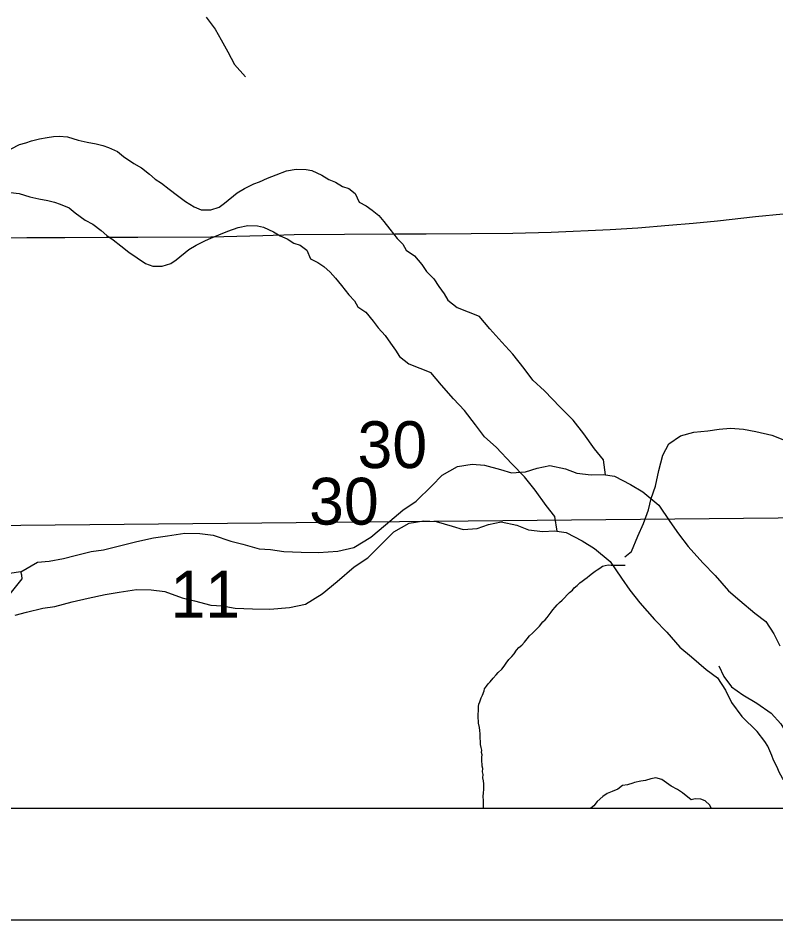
# Model space of a CAD drawing. Extents: x -21.1 to 50.3, y -4.9 to 22.1.
# Drawn here: x 2.901 to 3.578, y 14 to 14.806 of the extents above; entities that cross this region are included whole.
import ezdxf

# ---------------------------------------------------------------- set-up
doc = ezdxf.new("R2010")
doc.units = 0
for name, color, linetype in [('GM_X_Corporation', 7, 'Continuous'), ('GM_X_County', 7, 'Continuous'), ('GM_X_Minor_Lake', 7, 'Continuous'), ('GM_X_Minor_River', 7, 'Continuous'), ('GM_X_Rail_Line_Text', 7, 'Continuous'), ('GM_X_Section_Text', 7, 'Continuous'), ('GM_X_Township_Road', 7, 'Continuous'), ('SH_Cut_Line', 7, 'Continuous'), ('SH_Data', 7, 'Continuous')]:
    doc.layers.add(name, color=color, linetype=linetype)

msp = doc.modelspace()

# ---------------------------------------------------------------- linework, layer by layer
at = {"layer": 'GM_X_Corporation'}
msp.add_lwpolyline([(2.87676, 14.1), (3.89141, 14.1), (3.888, 14.36212), (2.8725, 14.35222)], close=True, dxfattribs=at)
at = {"layer": 'GM_X_County'}
msp.add_lwpolyline([(8.9, 14.74638), (8.9, 20.9), (2.1, 20.9), (2.1, 14.1), (8.89319, 14.1)], dxfattribs=at)
at = {"layer": 'GM_X_Minor_Lake'}
for points in [[(2.90362, 14.31125), (2.89341, 14.30966), (2.88473, 14.30694), (2.87908, 14.30348), (2.87118, 14.29811), (2.87162, 14.289), (2.88111, 14.28376), (2.89167, 14.28839), (2.9048, 14.3048), (2.90439, 14.30822)], [(2.90439, 14.30822), (2.90362, 14.31125)]]:
    msp.add_lwpolyline(points, dxfattribs=at)
at = {"layer": 'GM_X_Minor_River'}
for points in [[(3.069, 14.80671), (3.07728, 14.79603), (3.08253, 14.78652), (3.08853, 14.77586), (3.09453, 14.76444), (3.10432, 14.75337)], [(2.89476, 14.68914), (2.90233, 14.693), (2.90802, 14.69457), (2.91295, 14.69613), (2.92016, 14.69809), (2.92699, 14.69929), (2.93269, 14.70009), (2.93763, 14.70051), (2.94524, 14.69981), (2.95477, 14.69685), (2.96277, 14.69502), (2.97077, 14.69356), (2.97686, 14.69209), (2.98182, 14.69023), (2.98983, 14.68687), (2.9952, 14.68235), (3.00438, 14.67596), (3.01125, 14.67221), (3.01852, 14.66657), (3.02351, 14.66205), (3.02924, 14.65829), (3.03613, 14.65302), (3.0434, 14.64738), (3.05067, 14.64212), (3.05832, 14.63723), (3.0648, 14.63463), (3.07317, 14.63469), (3.08075, 14.63704), (3.08566, 14.6405), (3.09699, 14.64972), (3.10342, 14.65357), (3.11175, 14.65782), (3.11668, 14.65976), (3.12388, 14.66287), (3.13183, 14.66597), (3.14093, 14.66947), (3.14966, 14.67106), (3.15841, 14.67075), (3.16374, 14.66965), (3.17252, 14.66554), (3.17864, 14.66179), (3.18474, 14.65918), (3.19086, 14.65542), (3.19658, 14.65357), (3.20232, 14.64905), (3.20581, 14.64148), (3.2123, 14.63811), (3.21765, 14.63435), (3.2234, 14.62945), (3.22801, 14.62417), (3.23339, 14.61737), (3.23992, 14.60905), (3.24491, 14.60377), (3.24799, 14.59847), (3.25526, 14.59359), (3.26179, 14.58566), (3.26602, 14.57961), (3.27254, 14.57282), (3.27717, 14.56601), (3.28178, 14.55958), (3.28525, 14.55391), (3.29364, 14.54744)], [(2.89434, 14.65), (2.90195, 14.6493), (2.91148, 14.64633), (2.91948, 14.6445), (2.92748, 14.64304), (2.93357, 14.64157), (2.93853, 14.63971), (2.94655, 14.63635), (2.95191, 14.63183), (2.96109, 14.62544), (2.96796, 14.6217), (2.97524, 14.61605), (2.98022, 14.61153), (2.98595, 14.60778), (2.99284, 14.60251), (3.00011, 14.59686), (3.00738, 14.5916), (3.01503, 14.58672), (3.02151, 14.58411), (3.02988, 14.58418), (3.03746, 14.58652), (3.04238, 14.58998), (3.0537, 14.5992), (3.06013, 14.60306), (3.06846, 14.60731), (3.07339, 14.60925), (3.08059, 14.61235), (3.08855, 14.61546), (3.09764, 14.61895), (3.10637, 14.62054), (3.11512, 14.62024), (3.12045, 14.61914), (3.12924, 14.61503), (3.13535, 14.61127), (3.14145, 14.60866), (3.14757, 14.60491), (3.15329, 14.60305), (3.15903, 14.59854), (3.16252, 14.59096), (3.16901, 14.58759), (3.17436, 14.58383), (3.18011, 14.57894), (3.18472, 14.57365), (3.1901, 14.56685), (3.19663, 14.55854), (3.20162, 14.55326), (3.2047, 14.54796), (3.21197, 14.54307), (3.2185, 14.53514), (3.22274, 14.52909), (3.22926, 14.5223), (3.23388, 14.5155), (3.23849, 14.50907), (3.24196, 14.50339), (3.25035, 14.49693)], [(3.29364, 14.54744), (3.31319, 14.5397)], [(3.42603, 14.39787), (3.42421, 14.41108), (3.4162, 14.42088), (3.40664, 14.43448), (3.3971, 14.44656), (3.38566, 14.45824), (3.37156, 14.47294), (3.36128, 14.48235), (3.35326, 14.49292), (3.34333, 14.50576), (3.33341, 14.51631), (3.32274, 14.52838), (3.31319, 14.5397)], [(3.25035, 14.49693), (3.26991, 14.48918)], [(3.38274, 14.34736), (3.38092, 14.36056), (3.37291, 14.37037), (3.36335, 14.38397), (3.35381, 14.39604), (3.34237, 14.40772), (3.32827, 14.42242), (3.31799, 14.43184), (3.30997, 14.44241), (3.30004, 14.45524), (3.29013, 14.4658), (3.27945, 14.47786), (3.26991, 14.48918)], [(3.44339, 14.32461), (3.4494, 14.32914), (3.45493, 14.34311), (3.46004, 14.35443), (3.46441, 14.36652), (3.46684, 14.37674), (3.47081, 14.38769), (3.47369, 14.4017), (3.47732, 14.41533), (3.48279, 14.4255), (3.49316, 14.43256), (3.50498, 14.4358), (3.51753, 14.43713), (3.52781, 14.43849), (3.5377, 14.43948), (3.54946, 14.43854), (3.56044, 14.43648), (3.57483, 14.43322), (3.58464, 14.42927)], [(2.90362, 14.31125), (2.91831, 14.31971), (2.9289, 14.32054), (2.94174, 14.32291), (2.95193, 14.32564), (2.96629, 14.32917), (2.97725, 14.33077), (2.99273, 14.33467), (3.00708, 14.3382), (3.02219, 14.34134), (3.03466, 14.34333), (3.05015, 14.34572), (3.0634, 14.34544), (3.07551, 14.34401), (3.09106, 14.33843), (3.10205, 14.33585), (3.11646, 14.33178), (3.12668, 14.33109), (3.13842, 14.32928), (3.15393, 14.32864), (3.16945, 14.32837), (3.18684, 14.32963), (3.20119, 14.33278), (3.21626, 14.342), (3.22942, 14.3531), (3.24484, 14.36612), (3.25689, 14.37418), (3.27078, 14.38794), (3.28017, 14.3975), (3.29374, 14.40519), (3.30696, 14.40718), (3.31794, 14.4065), (3.33235, 14.40243), (3.3422, 14.39947), (3.35468, 14.40032), (3.36487, 14.40381), (3.3762, 14.40617), (3.39022, 14.40324), (3.40047, 14.39913), (3.41334, 14.39771), (3.42393, 14.39817), (3.43415, 14.39672), (3.44858, 14.38924), (3.4596, 14.38249), (3.47368, 14.37082), (3.48363, 14.35609), (3.49127, 14.34514), (3.50005, 14.33382), (3.51302, 14.31911), (3.52408, 14.3078), (3.5359, 14.29423), (3.54618, 14.28557), (3.5595, 14.27428), (3.56939, 14.26676), (3.57666, 14.25581), (3.58204, 14.24484)], [(2.89845, 14.2724), (2.90865, 14.27513), (2.923, 14.27865), (2.93396, 14.28025), (2.94944, 14.28416), (2.96379, 14.28768), (2.9789, 14.29082), (2.99137, 14.29281), (3.00686, 14.2952), (3.02011, 14.29492), (3.03222, 14.29349), (3.04777, 14.28791), (3.05876, 14.28533), (3.07317, 14.28126), (3.08339, 14.28058), (3.09513, 14.27877), (3.11064, 14.27812), (3.12616, 14.27786), (3.14355, 14.27912), (3.1579, 14.28226), (3.17297, 14.29148), (3.18613, 14.30258), (3.20155, 14.3156), (3.2136, 14.32366), (3.22749, 14.33743), (3.23688, 14.34698), (3.25045, 14.35467), (3.26367, 14.35667), (3.27465, 14.35599), (3.28906, 14.35192), (3.29891, 14.34895), (3.31139, 14.3498), (3.32158, 14.35329), (3.33291, 14.35565), (3.34693, 14.35272), (3.35718, 14.34862), (3.37005, 14.34719), (3.38064, 14.34765), (3.39086, 14.34621), (3.40529, 14.33872), (3.41631, 14.33197), (3.4304, 14.32031), (3.44034, 14.30558), (3.44798, 14.29462), (3.45677, 14.2833), (3.46974, 14.26859), (3.48079, 14.25729), (3.49261, 14.24371), (3.50289, 14.23505), (3.51621, 14.22376), (3.5261, 14.21625), (3.53337, 14.20529), (3.53875, 14.19432), (3.54792, 14.18186), (3.56163, 14.1683)], [(3.31249, 14.18876), (3.31251, 14.19065), (3.31292, 14.19293), (3.31371, 14.19482), (3.3145, 14.19671), (3.3149, 14.19861), (3.31608, 14.20087), (3.31765, 14.20466), (3.31806, 14.20655), (3.31961, 14.20881), (3.32116, 14.21107), (3.32309, 14.21295), (3.32579, 14.21595), (3.32849, 14.21896), (3.33005, 14.22122), (3.33351, 14.22422), (3.33545, 14.22685), (3.33739, 14.22949), (3.33972, 14.23288), (3.34241, 14.2355), (3.34435, 14.23776), (3.34668, 14.24115), (3.34861, 14.2434), (3.3513, 14.24565), (3.35362, 14.24828), (3.35594, 14.25129), (3.35826, 14.25392), (3.36095, 14.25616), (3.3625, 14.25804), (3.36443, 14.25992), (3.36713, 14.26254), (3.37022, 14.26631), (3.37215, 14.26818), (3.37408, 14.27044), (3.37564, 14.2727), (3.37757, 14.27495), (3.37912, 14.27721), (3.38105, 14.27947), (3.38299, 14.28172), (3.38491, 14.2836), (3.38723, 14.28585), (3.39379, 14.2926), (3.39648, 14.29485), (3.39803, 14.29673), (3.40072, 14.29897), (3.40303, 14.30122), (3.40534, 14.30271), (3.40764, 14.30458), (3.40956, 14.30608), (3.41187, 14.30795), (3.41456, 14.30981), (3.41687, 14.31168), (3.41878, 14.3128), (3.42109, 14.31429), (3.4234, 14.31615), (3.42569, 14.31689), (3.42835, 14.31723), (3.43102, 14.31719), (3.44381, 14.31719)], [(3.52739, 14.22723), (3.53188, 14.21771), (3.53865, 14.20819), (3.54885, 14.2013), (3.56132, 14.19363), (3.57416, 14.18483), (3.58283, 14.17529), (3.58996, 14.16349), (3.60049, 14.14939), (3.6103, 14.14098), (3.62052, 14.13636), (3.63225, 14.13136), (3.64699, 14.12292), (3.65906, 14.11147), (3.66506, 14.1)], [(3.31685, 14.1), (3.31698, 14.10083), (3.31702, 14.10312), (3.31704, 14.10502), (3.31707, 14.10692), (3.31673, 14.10997), (3.31716, 14.11376), (3.3172, 14.11643), (3.31722, 14.11833), (3.31727, 14.12175), (3.31693, 14.12442), (3.31658, 14.12708), (3.31663, 14.13013), (3.31628, 14.13241), (3.31632, 14.13546), (3.31596, 14.13736), (3.31567, 14.14345), (3.31569, 14.14535), (3.31573, 14.14763), (3.31537, 14.14954), (3.3154, 14.15182), (3.31505, 14.15411), (3.31433, 14.15678), (3.31435, 14.15868), (3.31404, 14.16325), (3.31408, 14.16629), (3.31374, 14.16934), (3.3134, 14.17201), (3.31269, 14.17582), (3.31271, 14.17772), (3.31238, 14.18077), (3.31242, 14.18381), (3.31246, 14.18685), (3.31249, 14.18876)], [(3.59928, 14.10672), (3.59467, 14.11351), (3.58853, 14.12066), (3.5843, 14.12669), (3.58122, 14.13198), (3.57965, 14.13651), (3.57618, 14.14293), (3.57462, 14.14709), (3.57112, 14.15541), (3.56843, 14.15956), (3.56163, 14.1683)], [(3.45061, 14.12229), (3.44569, 14.12081), (3.44116, 14.12002), (3.43702, 14.11696), (3.43211, 14.11466), (3.42758, 14.11311), (3.42382, 14.11043), (3.41856, 14.10584), (3.41556, 14.10202), (3.41285, 14.1)], [(3.52066, 14.1), (3.51923, 14.10258), (3.51504, 14.10635), (3.51125, 14.10785), (3.50633, 14.10821), (3.50255, 14.10743), (3.49494, 14.11347), (3.49038, 14.11649), (3.48468, 14.1195), (3.47631, 14.12553), (3.471, 14.12703), (3.46647, 14.12624), (3.46194, 14.1247), (3.45778, 14.12391), (3.45211, 14.12274), (3.45061, 14.12229)]]:
    msp.add_lwpolyline(points, dxfattribs=at)
at = {"layer": 'GM_X_Rail_Line_Text'}
msp.add_lwpolyline([(2.87846, 14.1), (8.9, 14.1)], dxfattribs=at)
at = {"layer": 'GM_X_Township_Road'}
msp.add_lwpolyline([(2.87024, 14.60855), (2.87772, 14.60891), (2.89321, 14.60965), (2.90872, 14.60973), (2.94288, 14.6099), (2.98012, 14.61012), (3.00805, 14.61013), (3.07327, 14.61047), (3.11983, 14.61177), (3.14776, 14.61252), (3.23782, 14.61301), (3.26577, 14.61308), (3.30612, 14.61336), (3.34335, 14.61378), (3.37747, 14.61475), (3.43018, 14.61716), (3.45498, 14.61863), (3.48283, 14.62088), (3.50449, 14.62269), (3.52612, 14.62472), (3.56002, 14.62872), (3.58475, 14.63107)], dxfattribs=at)
at = {"layer": 'SH_Cut_Line'}
msp.add_lwpolyline([(3.8594, 16.36616), (2.98413, 16.34395), (2.8547, 16.35265), (2.35323, 16.35722), (2.1, 16.34915), (2.1, 14.1), (8.9, 14.1)], dxfattribs=at)
at = {"layer": 'SH_Data'}
msp.add_line((2, 14), (9, 14), dxfattribs=at)

# ---------------------------------------------------------------- texts
at = {"layer": 'GM_X_Section_Text'}
for s, p in [('30', (3.20443, 14.40381)), ('30', (3.16114, 14.35329)), ('11', (3.03721, 14.27016))]:
    msp.add_text(s, height=0.041856, rotation=0.00001, dxfattribs=at).set_placement(p)

doc.saveas('drawing.dxf')
